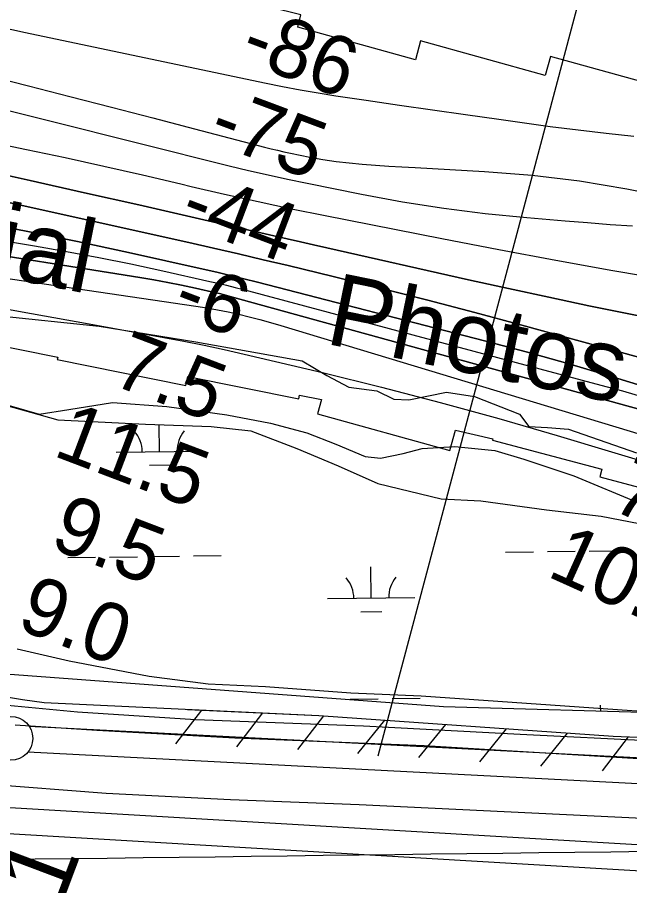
# Model space of a CAD drawing. Extents: x 3704301 to 3742427, y 506229 to 532009.
# Drawn here: x 3724729 to 3725431, y 517871 to 518866 of the extents above; entities that cross this region are included whole.
import ezdxf

# ---------------------------------------------------------------- set-up
doc = ezdxf.new("R2010")
doc.units = 0
for name, color, linetype in [('V-FLOD-BASE', 7, 'Continuous'), ('V-GRID-MAJR', 7, 'Continuous'), ('V-LEVE-TOET', 7, 'Continuous'), ('V-RIVR-EDGE', 7, 'Continuous'), ('V-RIVR-IDEN', 7, 'Continuous'), ('V-RIVR-RANG', 7, 'Continuous'), ('V-RIVR-RANG-IDEN', 7, 'Continuous'), ('V-ROAD-CNTR', 7, 'Continuous'), ('V-RRAP-FSHR', 7, 'Continuous'), ('V-RRAP-RVMT', 7, 'Continuous'), ('V-SITE-VEGE', 7, 'Continuous'), ('V-SURV-LINE', 7, 'Continuous'), ('V-TOPO-DPTH', 7, 'Continuous'), ('V-TOPO-MAJR', 7, 'Continuous'), ('V-TOPO-MINR', 7, 'Continuous'), ('V-TOPO-WATR', 7, 'Continuous'), ('V-WETL-SWMP', 7, 'Continuous')]:
    doc.layers.add(name, color=color, linetype=linetype)

msp = doc.modelspace()

# ---------------------------------------------------------------- linework, layer by layer
at = {"layer": 'V-FLOD-BASE'}
msp.add_lwpolyline([(3725945.88, 517995.09), (3725815.3, 517998.23), (3725613.12, 518006.45), (3725428.78, 518017.28), (3725195.53, 518031.66), (3724978.44, 518040.29), (3724820.36, 518049.06), (3724726.7, 518055.05)], dxfattribs=at)
at = {"layer": 'V-GRID-MAJR'}
msp.add_spline([(3708498.53, 517706.7), (3713778.1, 517769.29), (3719057.66, 517832.65), (3724337.21, 517896.77), (3729616.75, 517961.66), (3734896.28, 518027.32), (3740175.8, 518093.74), (3740175.81, 518093.74)], degree=3, dxfattribs=at)
at = {"layer": 'V-LEVE-TOET'}
for points in [[(3724265.5, 518366.21), (3724314.35, 518320.32), (3724381.34, 518254.38), (3724414.54, 518220.82), (3724459.72, 518182.63), (3724521.63, 518141.67), (3724572, 518118.46), (3724606.27, 518104.58), (3724648.15, 518091.98), (3724718.07, 518077.95), (3724798.04, 518070.6), (3724933.47, 518061.55), (3725125.86, 518054.28), (3725305.76, 518044.96), (3725459.77, 518037.21), (3725587.41, 518031.65), (3725746.08, 518022.89), (3725925.01, 518014.98), (3725985.83, 518013.35)], [(3725945.33, 517914.49), (3725811.66, 517926.54), (3725637.44, 517938.68), (3725453.73, 517947.72), (3725318.93, 517954.39), (3725120.9, 517963.85), (3724973.59, 517969.77), (3724831.03, 517976.94), (3724692.6, 517987.74)]]:
    msp.add_lwpolyline(points, dxfattribs=at)
at = {"layer": 'V-RIVR-EDGE'}
msp.add_lwpolyline([(3724705.28, 518524.5), (3724822.91, 518512.2), (3724933.93, 518494.52), (3724993.94, 518483.56), (3725055.74, 518472.61), (3725083.92, 518455.73), (3725109.1, 518442.46), (3725141.5, 518438.17), (3725160.69, 518428.52), (3725178.1, 518427.88), (3725221.34, 518436.78), (3725253.15, 518431.9), (3725304.73, 518411.36), (3725315.5, 518397.52), (3725337.11, 518396.27), (3725361.12, 518394.41), (3725439.09, 518367.2)], dxfattribs=at)
at = {"layer": 'V-RIVR-RANG'}
msp.add_line((3725143.04, 518020.13), (3725410.41, 519025.18), dxfattribs=at)
at = {"layer": 'V-ROAD-CNTR'}
for points in [[(3724687.74, 517962.89), (3726081.3, 517880.68)], [(3724685.97, 517932.94), (3726079.53, 517850.74)]]:
    msp.add_lwpolyline(points, dxfattribs=at)
at = {"layer": 'V-RRAP-FSHR'}
for p, q in [((3724940.4, 518072.49), (3724910.53, 518033.86)), ((3725010.32, 518069.17), (3724980.45, 518030.54)), ((3725080.25, 518065.85), (3725050.37, 518027.22)), ((3725150.06, 518060.82), (3725119.33, 518022.88)), ((3725219.89, 518055.92), (3725189.15, 518017.98)), ((3725289.72, 518051.02), (3725258.98, 518013.08)), ((3725359.55, 518046.11), (3725328.81, 518008.17)), ((3725429.41, 518041.73), (3725399.82, 518002.88))]:
    msp.add_line(p, q, dxfattribs=at)
for points in [[(3724704.9, 518089.54), (3724735.1, 518084.67), (3724760.11, 518081.09), (3724800.68, 518079.13), (3725074.73, 518066.11), (3725412.28, 518042.41), (3725691.67, 518031.24), (3725988.35, 518019.75), (3726033.9, 518017.54), (3726065.04, 518016.04)], [(3724924.37, 518073.25), (3725074.73, 518066.11), (3725412.28, 518042.41), (3725691.67, 518031.24), (3725895.91, 518023.33)]]:
    msp.add_lwpolyline(points, dxfattribs=at)
at = {"layer": 'V-RRAP-RVMT'}
for points in [[(3725914.48, 518659.97), (3725924.08, 518694.75), (3725772.15, 518736.68), (3725766.21, 518715.42), (3725625.64, 518754.17), (3725617.11, 518723.3), (3725486.75, 518759.28), (3725492.31, 518779.29), (3725340.35, 518821.23), (3725334.48, 518799.66), (3725191.45, 518839.11), (3725185.56, 518817.45), (3725050.59, 518854.73), (3725054.18, 518869.2), (3724910.71, 518904.75), (3724913.51, 518916.32), (3724769.42, 518952), (3724774.56, 518972.91), (3724619.83, 519011.28)], [(3724646.33, 518502.92), (3724775.64, 518476.9), (3724775.04, 518474), (3724922.51, 518444.33), (3724924.65, 518454.53), (3725051.93, 518428.93), (3725052.84, 518433.2), (3725078.02, 518428.14), (3725073.48, 518411.72), (3725225.1, 518369.82), (3725231.53, 518393.1), (3725274.41, 518383.15), (3725274.05, 518381.91), (3725399.15, 518348.48), (3725396.81, 518339.69), (3725541.44, 518301.01), (3725542.51, 518304.78), (3725671.09, 518270.32), (3725674.14, 518281.51), (3725795.37, 518248.94), (3725799.05, 518262.97)]]:
    msp.add_lwpolyline(points, dxfattribs=at)
at = {"layer": 'V-SITE-VEGE'}
for points in [[(3724719.72, 518421.3), (3724754.15, 518411.34), (3724788.39, 518416.96), (3724838.19, 518424.86), (3724900.61, 518420.43), (3724969.34, 518410.89), (3725019.36, 518401.12), (3725061.08, 518390.2), (3725094.51, 518377.1), (3725127.95, 518362.97), (3725145.65, 518361.11), (3725171.57, 518366.62)], [(3725171.57, 518366.62), (3725193.33, 518372.09), (3725230.72, 518374.64), (3725276.52, 518370.01), (3725309.91, 518360.03), (3725367.32, 518340.99), (3725442.56, 518309.7), (3725514.65, 518280.45), (3725563.66, 518268.58), (3725617.82, 518259.9), (3725657.36, 518257.27), (3725719.82, 518250.77), (3725759.41, 518242.95), (3725812.68, 518222.82), (3725851.46, 518197.31), (3725937.52, 518131.85), (3725994.15, 518092.01), (3726000.56, 518078.57), (3725998.53, 518074.39)], [(3725998.53, 518074.39), (3725979.81, 518075.2), (3725933.06, 518072.54), (3725857.21, 518069.52), (3725783.4, 518069.64), (3725690.88, 518069.53), (3725590.04, 518070.36), (3725461.14, 518069.79), (3725192.07, 518088.49), (3725111.36, 518091.85), (3725013.56, 518098.95), (3724948.02, 518102.29), (3724880.35, 518110.81), (3724788.65, 518128.38), (3724729.22, 518142.2)]]:
    msp.add_lwpolyline(points, dxfattribs=at)
at = {"layer": 'V-SURV-LINE'}
for points in [[(3724742.6, 518054.04), (3726046.05, 517986.75)], [(3726044.52, 517956.79), (3724741.08, 518024.08)]]:
    msp.add_lwpolyline(points, dxfattribs=at)
msp.add_circle((3724721.88, 518040.09), 25, dxfattribs=at)
at = {"layer": 'V-TOPO-DPTH'}
for points in [[(3725490.31, 518514.2), (3725430.27, 518526.35), (3725384.27, 518535.81), (3725338.31, 518545.47), (3725292.42, 518555.43), (3725246.57, 518565.59), (3725084, 518602.16), (3725068.85, 518605.58), (3725053.7, 518609.01), (3725038.56, 518612.46), (3725023.41, 518615.92), (3725008.27, 518619.39), (3724993.13, 518622.86), (3724977.99, 518626.32), (3724962.84, 518629.77), (3724868.59, 518651.22), (3724806.3, 518665.28), (3724743.97, 518679.21), (3724681.6, 518692.94)], [(3725490.31, 518514.2), (3725430.27, 518526.35), (3725384.27, 518535.81), (3725338.31, 518545.47), (3725292.42, 518555.43), (3725246.57, 518565.59), (3725084, 518602.16), (3725068.85, 518605.58), (3725053.7, 518609.01), (3725038.56, 518612.46), (3725023.41, 518615.92), (3725008.27, 518619.39), (3724993.13, 518622.86), (3724977.99, 518626.32), (3724962.84, 518629.77), (3724868.59, 518651.22), (3724806.3, 518665.28), (3724743.97, 518679.21), (3724681.6, 518692.94)], [(3726085.15, 518233.19), (3725924.75, 518301.9), (3725865.2, 518326.91), (3725805.41, 518351.33), (3725745.28, 518374.88), (3725684.92, 518397.86), (3725618.14, 518422.72), (3725590.87, 518432.47), (3725563.46, 518441.73), (3725535.8, 518450.27), (3725508, 518458.32), (3725307.51, 518513.55), (3725253.63, 518528.1), (3725199.65, 518542.31), (3725145.53, 518555.97), (3725091.32, 518569.29), (3725039.55, 518581.73), (3725011.14, 518588.48), (3724982.71, 518595.13), (3724954.24, 518601.63), (3724925.75, 518608.04), (3724621.09, 518675.7)], [(3724621.09, 518675.7), (3724925.75, 518608.04), (3724954.24, 518601.63), (3724982.71, 518595.13), (3725011.14, 518588.48), (3725039.55, 518581.73), (3725091.32, 518569.29), (3725145.53, 518555.97), (3725199.65, 518542.31), (3725253.63, 518528.1), (3725307.51, 518513.55), (3725508, 518458.32), (3725535.8, 518450.27), (3725563.46, 518441.73), (3725590.87, 518432.47), (3725618.14, 518422.72), (3725684.92, 518397.86), (3725745.28, 518374.88), (3725805.41, 518351.33), (3725865.2, 518326.91), (3725924.75, 518301.9), (3726085.15, 518233.19)], [(3724419.15, 518639.97), (3724869.52, 518568.16), (3724885.56, 518565.44), (3724901.56, 518562.53), (3724917.51, 518559.3), (3724933.41, 518555.88), (3724956.84, 518550.59), (3724960.99, 518549.63), (3724965.14, 518548.62), (3724969.27, 518547.55), (3724973.39, 518546.45), (3725540.18, 518390.06), (3726067.98, 518157.83)], [(3726067.98, 518157.83), (3725540.18, 518390.06), (3724973.39, 518546.45), (3724969.27, 518547.55), (3724965.14, 518548.62), (3724960.99, 518549.63), (3724956.84, 518550.59), (3724933.41, 518555.88), (3724917.51, 518559.3), (3724901.56, 518562.53), (3724885.56, 518565.44), (3724869.52, 518568.16), (3724419.15, 518639.97)], [(3726057.84, 518197.38), (3726045.99, 518202.4), (3725570.65, 518402.09), (3725560.04, 518406.38), (3725549.36, 518410.48), (3725538.57, 518414.28), (3725527.71, 518417.88), (3725455.06, 518440.92), (3725407.7, 518455.51), (3725360.2, 518469.58), (3725312.48, 518482.86), (3725264.6, 518495.62), (3725004.44, 518562.69), (3724988.92, 518566.61), (3724973.38, 518570.42), (3724957.81, 518574.08), (3724942.2, 518577.64), (3724856.63, 518596.7), (3724798.14, 518609.26), (3724739.53, 518621.25), (3724680.75, 518632.35)], [(3724680.75, 518632.35), (3724739.53, 518621.25), (3724798.14, 518609.26), (3724856.63, 518596.7), (3724942.2, 518577.64), (3724957.81, 518574.08), (3724973.38, 518570.42), (3724988.92, 518566.61), (3725004.44, 518562.69), (3725264.6, 518495.62), (3725312.48, 518482.86), (3725360.2, 518469.58), (3725407.7, 518455.51), (3725455.06, 518440.92), (3725527.71, 518417.88), (3725538.57, 518414.28), (3725549.36, 518410.48), (3725560.04, 518406.38), (3725570.65, 518402.09), (3726045.99, 518202.4), (3726057.84, 518197.38)], [(3724679.61, 518538.54), (3724745.59, 518526.8), (3724811.56, 518514.97), (3724897.16, 518499.54), (3724920.28, 518495.18), (3724943.34, 518490.57), (3724966.33, 518485.59), (3724989.27, 518480.36), (3725079.03, 518459.11), (3725146.64, 518442.49), (3725214.05, 518425.07), (3725281.15, 518406.49), (3725348.03, 518387.11), (3725476.46, 518348.69), (3725496.34, 518342.57), (3725516.15, 518336.23), (3725535.86, 518329.58), (3725555.5, 518322.71), (3725699.29, 518271.11), (3725764.27, 518247.18), (3725828.97, 518222.52), (3725893.25, 518196.79), (3725957.25, 518170.33), (3726054.38, 518129.23)]]:
    msp.add_lwpolyline(points, dxfattribs=at)
at = {"layer": 'V-TOPO-MAJR'}
msp.add_lwpolyline([(3724488.37, 518767.53), (3724739.8, 518714.88), (3724784.14, 518705.4), (3724828.42, 518695.69), (3724872.63, 518685.62), (3724916.78, 518675.32), (3724928.56, 518672.51), (3724966.83, 518663.65), (3725005.16, 518655.08), (3725043.59, 518646.95), (3725082.08, 518639.11), (3725215.76, 518612.69), (3725281.05, 518600.07), (3725346.42, 518587.84), (3725411.88, 518576.18), (3725477.42, 518564.9)], dxfattribs=at)
at = {"layer": 'V-TOPO-MINR'}
for points in [[(3724694.62, 518858.18), (3724738.47, 518848.97), (3725012.71, 518791.14), (3725033.07, 518787.04), (3725053.46, 518783.17), (3725073.92, 518779.67), (3725094.43, 518776.42), (3725129.23, 518771.2), (3725167.18, 518765.59), (3725205.14, 518760.06), (3725243.13, 518754.67), (3725281.12, 518749.36), (3725340.11, 518741.23), (3725372.06, 518737.12), (3725404.05, 518733.38), (3725436.1, 518730.2)], [(3724490.95, 518851.53), (3724742, 518787.59), (3724789.6, 518775.41), (3724837.18, 518763.18), (3724884.74, 518750.87), (3724932.29, 518738.49), (3725012.66, 518717.49), (3725020.03, 518715.63), (3725027.41, 518713.85), (3725034.82, 518712.21), (3725042.25, 518710.64), (3725064.64, 518706.13), (3725079.56, 518703.41), (3725094.53, 518701.07), (3725109.58, 518699.29), (3725124.68, 518697.89), (3725139.83, 518696.81), (3725154.98, 518695.8), (3725170.13, 518694.87), (3725185.29, 518694.01), (3725264.71, 518689.71), (3725319.38, 518685.31), (3725373.77, 518679.01), (3725427.76, 518669.86), (3725481.49, 518658.82)], [(3724557.32, 518799.76), (3724972.16, 518696.12), (3724994.4, 518690.73), (3725016.69, 518685.55), (3725039.05, 518680.68), (3725061.45, 518676.02), (3725123.82, 518663.51), (3725170.91, 518654.9), (3725218.16, 518647.39), (3725265.64, 518641.5), (3725313.27, 518636.71), (3725357.25, 518633.06), (3725383.01, 518630.98), (3725408.78, 518629), (3725434.56, 518627.15)], [(3724681.6, 518692.94), (3724743.97, 518679.21), (3724806.3, 518665.28), (3724868.59, 518651.22), (3724962.84, 518629.77), (3724977.99, 518626.32), (3724993.13, 518622.86), (3725008.27, 518619.39), (3725023.41, 518615.92), (3725038.56, 518612.46), (3725053.7, 518609.01), (3725068.85, 518605.58), (3725084, 518602.16), (3725246.57, 518565.59), (3725292.42, 518555.43), (3725338.31, 518545.47), (3725384.27, 518535.81), (3725430.27, 518526.35), (3725490.31, 518514.2)], [(3724621.09, 518675.7), (3724925.75, 518608.04), (3724954.24, 518601.63), (3724982.71, 518595.13), (3725011.14, 518588.48), (3725039.55, 518581.73), (3725091.32, 518569.29), (3725145.53, 518555.97), (3725199.65, 518542.31), (3725253.63, 518528.1), (3725307.51, 518513.55), (3725508, 518458.32), (3725535.8, 518450.27), (3725563.46, 518441.73), (3725590.87, 518432.47), (3725618.14, 518422.72), (3725684.92, 518397.86), (3725745.28, 518374.88), (3725805.41, 518351.33), (3725865.2, 518326.91), (3725924.75, 518301.9), (3726085.15, 518233.19)], [(3724441.56, 518655.01), (3724748.82, 518604.32), (3724785.76, 518597.9), (3724822.61, 518591.07), (3724859.34, 518583.61), (3724895.99, 518575.73), (3724949.75, 518563.7), (3724959.45, 518561.46), (3724969.12, 518559.15), (3724978.77, 518556.73), (3724988.4, 518554.22), (3725398.28, 518444.88), (3725422.89, 518438.11), (3725447.44, 518431.1)], [(3724419.15, 518639.97), (3724869.52, 518568.16), (3724885.56, 518565.44), (3724901.56, 518562.53), (3724917.51, 518559.3), (3724933.41, 518555.88), (3724956.84, 518550.59), (3724960.99, 518549.63), (3724965.14, 518548.62), (3724969.27, 518547.55), (3724973.39, 518546.45), (3725540.18, 518390.06), (3726067.98, 518157.83)], [(3724680.75, 518632.35), (3724739.53, 518621.25), (3724798.14, 518609.26), (3724856.63, 518596.7), (3724942.2, 518577.64), (3724957.81, 518574.08), (3724973.38, 518570.42), (3724988.92, 518566.61), (3725004.44, 518562.69), (3725264.6, 518495.62), (3725312.48, 518482.86), (3725360.2, 518469.58), (3725407.7, 518455.51), (3725455.06, 518440.92), (3725527.71, 518417.88), (3725538.57, 518414.28), (3725549.36, 518410.48), (3725560.04, 518406.38), (3725570.65, 518402.09), (3726045.99, 518202.4), (3726057.84, 518197.38)], [(3724585.91, 518586.61), (3724934, 518535.21), (3724946.32, 518533.24), (3724958.6, 518531.07), (3724970.83, 518528.62), (3724983.02, 518525.97), (3724995.14, 518523.05), (3725007.23, 518519.97), (3725019.25, 518516.64), (3725031.22, 518513.15), (3725460.84, 518383.13), (3725494.31, 518372.66), (3725527.64, 518361.79), (3725560.77, 518350.3), (3725593.75, 518338.41), (3725612.93, 518331.3), (3725655.27, 518315.22), (3725697.43, 518298.7), (3725739.34, 518281.55), (3725781.08, 518263.95), (3726047.96, 518149.04), (3726070.28, 518139.4)]]:
    msp.add_lwpolyline(points, dxfattribs=at)
at = {"layer": 'V-TOPO-WATR'}
msp.add_lwpolyline([(3724679.61, 518538.54), (3724745.59, 518526.8), (3724811.56, 518514.97), (3724897.16, 518499.54), (3724920.28, 518495.18), (3724943.34, 518490.57), (3724966.33, 518485.59), (3724989.27, 518480.36), (3725079.03, 518459.11), (3725146.64, 518442.49), (3725214.05, 518425.07), (3725281.15, 518406.49), (3725348.03, 518387.11), (3725476.46, 518348.69), (3725496.34, 518342.57), (3725516.15, 518336.23), (3725535.86, 518329.58), (3725555.5, 518322.71), (3725699.29, 518271.11), (3725764.27, 518247.18), (3725828.97, 518222.52), (3725893.25, 518196.79), (3725957.25, 518170.33), (3726054.38, 518129.23)], dxfattribs=at)
at = {"layer": 'V-WETL-SWMP'}
for p, q in [((3724892.37, 518368.64), (3724891.99, 518399.46)), ((3724842.37, 518368.03), (3724942.37, 518369.25)), ((3724880.56, 518353.07), (3724904.56, 518353.36)), ((3724835, 518247.86), (3724867, 518248.25)), ((3724882.99, 518248.45), (3724914.99, 518248.84)), ((3724930.99, 518249.03), (3724962.99, 518249.42)), ((3725288.87, 518253.41), (3725320.87, 518253.8)), ((3725336.87, 518253.99), (3725368.87, 518254.38)), ((3725384.87, 518254.58), (3725416.86, 518254.97)), ((3724787, 518247.27), (3724819, 518247.67)), ((3725134.91, 518200.78), (3725134.47, 518236.78)), ((3725084.92, 518200.17), (3725184.91, 518201.39)), ((3725123.1, 518185.2), (3725147.1, 518185.5)), ((3725110.92, 518085.05), (3725142.91, 518085.44)), ((3725158.91, 518085.63), (3725190.91, 518086.02)), ((3725397.95, 518071.01), (3725397.87, 518078.12))]:
    msp.add_line(p, q, dxfattribs=at)
for points in [[(3724702.92, 518425.09), (3724775.74, 518405.01), (3724876.18, 518399.98), (3724951.51, 518397.47), (3724996.71, 518392.45), (3725049.44, 518372.36), (3725097.15, 518352.27), (3725142.35, 518332.19), (3725215.17, 518314.61), (3725260.37, 518312.1), (3725335.7, 518302.05), (3725398.47, 518294.52), (3725463.76, 518281.97)], [(3725486.36, 518068.53), (3725217.68, 518076.06), (3724715.48, 518113.73)]]:
    msp.add_lwpolyline(points, dxfattribs=at)
for centre, start, end in [((3724837.13, 518368.44), 359.9282, 41.47186), ((3724947.6, 518369.79), 139.9282, 181.47186), ((3725079.67, 518200.58), 359.9282, 41.47186), ((3725190.14, 518201.93), 139.9282, 181.47186)]:
    msp.add_arc(centre, 35.25, start, end, dxfattribs=at)

# ---------------------------------------------------------------- texts
at = {"layer": 'V-RIVR-IDEN'}
for s, p in [('Aerial', (3724530.79, 518606.17)), ('Photos', (3725080.54, 518492.66))]:
    msp.add_text(s, height=83, rotation=348.45446, dxfattribs=at).set_placement(p)
at = {"layer": 'V-RIVR-RANG'}
for s, rotation, p in [('-86', 339.48036, (3724981.9, 518817.89)), ('-75', 339.48036, (3724945.63, 518724.69)), ('-44', 339.19833, (3724912.55, 518630.71)), ('-6', 339.19833, (3724904.14, 518526.93)), ('7.5', 339.19833, (3724835.08, 518446.19)), ('11.5', 339.19833, (3724768.72, 518364.43)), ('7.9', 335.74833, (3725407.41, 518303.45)), ('9.5', 339.19833, (3724764.51, 518259.06)), ('10.6', 335.74833, (3725334.81, 518226.48)), ('9.0', 339.19833, (3724726.51, 518166.52))]:
    msp.add_text(s, height=67, rotation=rotation, dxfattribs=at).set_placement(p)
at = {"layer": 'V-RIVR-RANG-IDEN'}
msp.add_text('R-86.1', height=83, rotation=69.33871, dxfattribs=at).set_placement((3724684.3, 517594.75))

doc.saveas('drawing.dxf')
